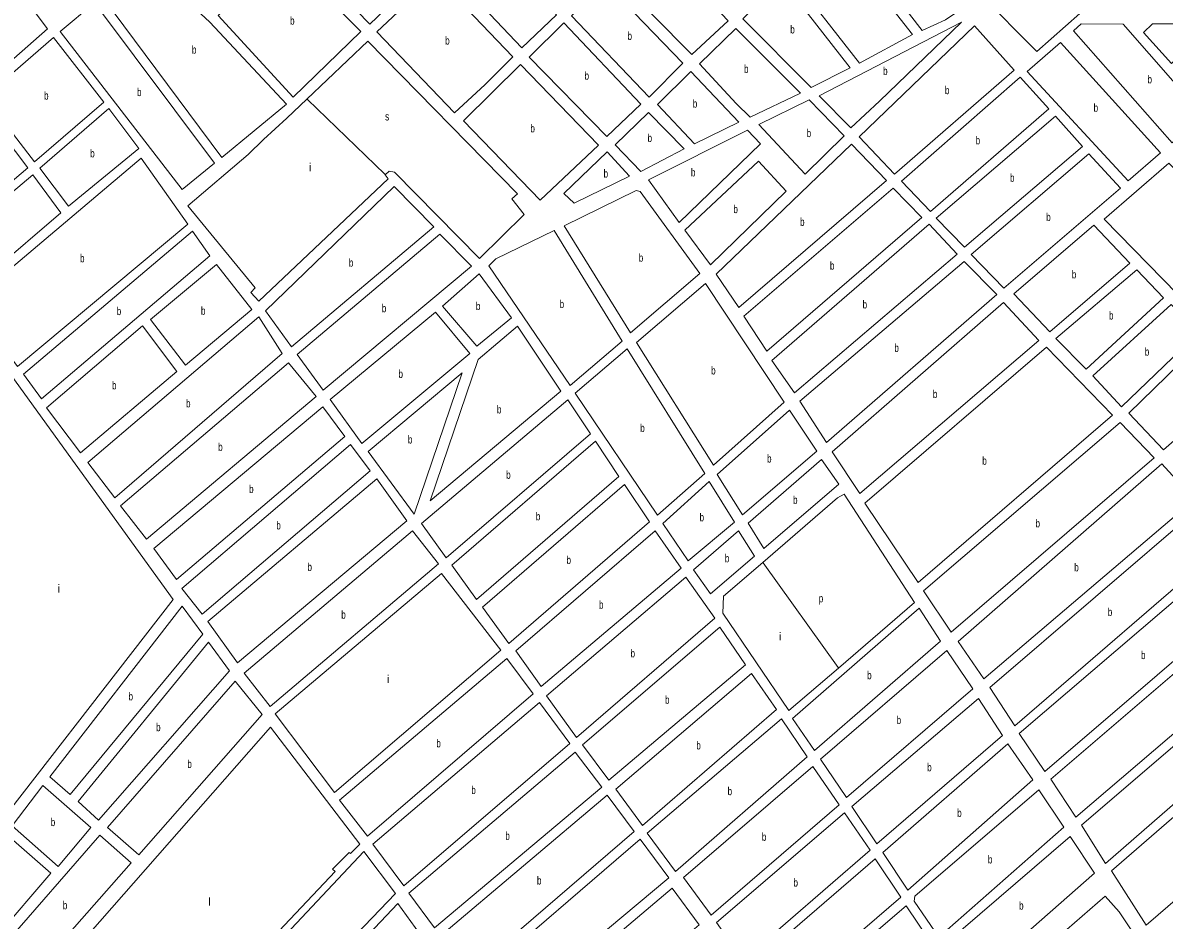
# Model space of a CAD drawing. Extents: x 639657 to 671642, y 222838 to 252123.
# Drawn here: x 654443 to 655868, y 230977 to 232099 of the extents above; entities that cross this region are included whole.
import ezdxf

# ---------------------------------------------------------------- set-up
doc = ezdxf.new("R2010")
doc.units = 0
doc.header["$LTSCALE"] = 4
doc.layers.add('1', color=7, linetype='Continuous', lineweight=13)
doc.layers.add('21', color=7, linetype='Continuous', lineweight=13)
doc.layers.add('7', color=7, linetype='Continuous')

msp = doc.modelspace()

# ---------------------------------------------------------------- linework, layer by layer
at = {"layer": '1'}
msp.add_line((654873.52, 232075.75), (654797.55, 232003.466), dxfattribs=at)
for points in [[(654852.92, 232269.3), (654777.54, 232198.62), (654876.15, 232097.22), (654948.72, 232167.04)], [(655595.29, 232102.61), (655566.04, 232089.17), (655460.87, 232224.96), (655497.71, 232263.94), (655612.94, 232114.59)], [(654970.64, 232168.27), (655066.02, 232067.53), (655109.3, 232108.64), (655013.07, 232210.04)], [(655554, 232084.26), (655487.52, 232048.58), (655399.06, 232161.99), (655451.18, 232215.32)], [(655278.07, 232059.02), (655323.72, 232101.42), (655226.63, 232203.9), (655180.54, 232158.49)], [(654473.24, 232091.13), (654389.05, 232017.25), (654315.58, 232117.07), (654400.62, 232187.95)], [(654540.81, 232132.85), (654691.38, 231930.56), (654772.04, 231997.12), (654676.11, 232099.44), (654648.88, 232125.06), (654633.24, 232146.58), (654608.2, 232190.02)], [(654686.44, 232107.79), (654780.32, 232005.98), (654864.74, 232087.8), (654766.56, 232187.05)], [(655762.89, 232110.52), (655709.28, 232063), (655638.13, 232134.92), (655689.81, 232185.89)], [(654884.72, 232087.75), (654981.96, 231986.17), (655019.95, 232021.67), (655054.82, 232056.39), (654958.58, 232157.14)], [(655475.91, 232042.6), (655427.51, 232017.82), (655341.77, 232103.73), (655389.8, 232153.21)], [(655225.09, 232005.7), (655267.08, 232048.32), (655170.21, 232149.29), (655128, 232107.74)], [(654531.98, 232123.85), (654489.22, 232087.81), (654641.48, 231890.65), (654681.88, 231923.35)], [(655118.52, 232098.74), (655075.15, 232056.05), (655172.28, 231956.73), (655214.49, 231997.27)], [(655437.15, 232007.49), (655476.76, 231967.54), (655512.81, 232000.95), (655615.27, 232099.77)], [(655631.484, 232095.182), (655487.18, 231956.45), (655531.26, 231909.74), (655680.74, 232039.69)], [(655754.89, 232088.86), (655878.21, 231948.86), (655917.45, 231982.77), (655817.21, 232097.27), (655764.58, 232097.42)], [(655917.76, 232097.63), (655853.74, 232097.38), (655842.54, 232086.68), (655877.25, 232048.14), (655922.9, 232091.6)], [(654480.74, 232080.59), (654394.61, 232005.99), (654457.32, 231925.11), (654543.719, 231999.715)], [(655287.92, 232047.4), (655333.73, 231998.02), (655351.32, 231980.71), (655413.96, 232010.77), (655333.36, 232091.73)], [(655738.74, 232074.3), (655696.98, 232037.78), (655823.21, 231901.14), (655863.5, 231936.28)], [(655161.63, 231945.9), (655064.4, 232046.53), (654993.24, 231976.16), (655088.99, 231877.2)], [(655277.16, 232037.98), (655235.29, 231996.81), (655281.56, 231947.71), (655336.98, 231974.8)], [(655716.302, 232000.231), (655688.28, 232030.98), (655540.16, 231901), (655576.2, 231862.83), (655724.14, 231991.23)], [(654449.01, 231917.52), (654386.94, 231999.14), (654302.07, 231926.27), (654362, 231843.98)], [(655468.47, 231957.59), (655424.81, 232002.5), (655362.16, 231971.56), (655419.71, 231909.49)], [(654587.67, 231941.81), (654549.99, 231991.81), (654463.85, 231917.21), (654499.79, 231869.56)], [(655268.51, 231941.16), (655224.01, 231986.79), (655182.48, 231946.49), (655214.4, 231913.01)], [(655732.39, 231982.05), (655583.37, 231854.51), (655618.96, 231818.27), (655766.28, 231944.3)], [(655364.11, 231947.51), (655347.82, 231964.57), (655223.95, 231902.77), (655262.51, 231849.14)], [(655172.46, 231937.6), (655118.57, 231885.6), (655131.37, 231873.24), (655200.48, 231907.1)], [(655477.81, 231947.13), (655308.69, 231784.61), (655336.82, 231742.94), (655521.45, 231901.93)], [(654436.13, 231669.38), (654376.89, 231749.31), (654590.58, 231929.8), (654648.57, 231847.08)], [(655269.48, 231839.53), (655361.52, 231925.79), (655396.27, 231888.46), (655301.49, 231796.16)], [(655627, 231809.09), (655668.02, 231767.1), (655813.62, 231892.26), (655774.32, 231935.12)], [(655984.76, 231816.09), (655874.15, 231923.26), (655793.14, 231853.41), (655976.07, 231666.47), (656004.43, 231689.91), (655986.61, 231710.82), (656013.88, 231736.83), (656031.2, 231722.58), (656039.98, 231725.44), (656068.02, 231760.48), (656066.33, 231780.45), (656057.06, 231783.59), (656052.76, 231783.56)], [(654404.25, 231788.21), (654369.38, 231836.73), (654455.12, 231908.76), (654489.98, 231861.31)], [(654906.31, 231894.24), (654745.71, 231738.87), (654778.17, 231694), (654956.02, 231843.91)], [(655208.61, 231889.11), (655118.96, 231845.2), (655201.48, 231711.33), (655288.05, 231785.31), (655213.78, 231887.86)], [(655529.92, 231892.33), (655343.37, 231732.03), (655372.15, 231688.42), (655565.73, 231855.44)], [(654465.76, 231628.77), (654443.54, 231659.77), (654654.67, 231838.31), (654676.25, 231807.53)], [(655191.05, 231700.93), (655126.45, 231645.62), (655024.85, 231795.24), (655033.58, 231803.69), (655106.12, 231839.08)], [(655574.63, 231847.13), (655378.28, 231676.87), (655406.61, 231636.48), (655609.58, 231809.81)], [(655780.32, 231846.01), (655680.33, 231760.11), (655725.27, 231712.77), (655825.25, 231798.46)], [(654963.64, 231834.73), (654785.14, 231684.38), (654817.81, 231639.5), (655002.93, 231794.64)], [(654728.49, 231740.46), (654645.96, 231671.03), (654602.2, 231727.86), (654684.74, 231796.85)], [(655618.48, 231800.65), (655413.15, 231625.79), (655446.52, 231574.48), (655659.28, 231759.08)], [(655053.2, 231730.14), (655009.9, 231694.55), (654966.65, 231744.71), (655012.69, 231785.05)], [(655867.35, 231755.18), (655770.84, 231665.87), (655732.87, 231704.45), (655834.14, 231790.15)], [(655295.26, 231772.9), (655209.12, 231699.36), (655305.15, 231545.83), (655393.61, 231624.77)], [(654957.9, 231737.12), (654826.52, 231627.97), (654866.17, 231573.05), (655001.17, 231685.66)], [(655667.75, 231749.47), (655453.73, 231562.51), (655488.18, 231510.35), (655711.83, 231701.92)], [(655910.54, 231711.06), (655814.91, 231618.74), (655779.08, 231657.56), (655876.89, 231746.88)], [(654737.39, 231731.29), (654523.71, 231549.48), (654557.46, 231505.04), (654766.64, 231685.52)], [(654305.89, 231596.57), (654385.36, 231717.35), (654630.26, 231377.94), (654372.4, 231045.69), (654359.55, 231063.86), (654308.78, 231180.84), (654290.1, 231245.83), (654308.64, 231263.61), (654426.28, 231440.38)], [(654635.07, 231663.21), (654514.78, 231561.45), (654472.32, 231617.43), (654592.17, 231720.04)], [(655011.35, 231678.22), (654951.33, 231501.29), (655114.47, 231638.64), (655060.39, 231719.88)], [(655966.75, 231652), (655867.42, 231565.02), (655824.22, 231610.87), (655918.99, 231703.61)], [(655197.59, 231691.32), (655132.55, 231635.99), (655235.24, 231483.59), (655294.71, 231535.65)], [(655803.83, 231608.55), (655561, 231399.41), (655494.31, 231498.37), (655721.36, 231693.61)], [(654774.27, 231673.98), (654564.65, 231494.99), (654597.08, 231453.55), (654808.86, 231631.7)], [(654991.3, 231661.3), (654931.5, 231484.8), (654873.79, 231563)], [(655123.39, 231627.54), (654940.42, 231473.26), (654971.56, 231430.31), (655151.74, 231585.21)], [(654817.36, 231619.08), (654606.43, 231441.8), (654634.53, 231403.12), (654844.8, 231581.69)], [(655400.36, 231614.51), (655309.99, 231534.48), (655341.63, 231484.02), (655434.59, 231563.64)], [(655855.91, 231555.04), (655601.99, 231337.21), (655567.76, 231388.72), (655813.16, 231599.17)], [(654851.78, 231571.64), (654641.3, 231392), (654666.54, 231359.74), (654876.6, 231538.74)], [(655157.84, 231575.81), (654978.53, 231421.13), (655009.24, 231378.17), (655187.06, 231531.98)], [(655440.28, 231553.16), (655348.61, 231473.33), (655368.03, 231441.89), (655461.85, 231522.17)], [(655865.22, 231547.6), (655610.9, 231325.68), (655642.93, 231278.88), (655906.04, 231503.03)], [(654884.65, 231528.7), (654673.73, 231350.55), (654710.76, 231298.83), (654922.33, 231476.34)], [(655299.97, 231525.37), (655242.21, 231473.11), (655273.82, 231426.3), (655331.4, 231474.69)], [(655016.64, 231368.56), (655194.04, 231521.73), (655225.21, 231475.12), (655049.74, 231323.26)], [(655650.56, 231267.98), (655914.49, 231494.72), (655952.91, 231454.21), (655681.73, 231220.31)], [(654929.33, 231463.93), (654719.26, 231286.21), (654751.69, 231244.34), (654961.96, 231422.5)], [(655058.43, 231314.09), (655232.63, 231464.01), (655265.09, 231417.42), (655090.01, 231269.21)], [(655336.66, 231463.99), (655280.37, 231415.18), (655301.72, 231385.26), (655356.52, 231432.13)], [(655960.31, 231444.17), (655687.19, 231210.69), (655719.22, 231163.03), (655999.79, 231404.1)], [(654965.73, 231410.49), (654757.8, 231235.15), (654831.81, 231136.86), (655039.5, 231314.8)], [(655096.78, 231257.87), (655134.24, 231205.73), (655307.16, 231354.79), (655270.79, 231405.86)], [(656009.54, 231395.8), (655726.83, 231153.42), (655757.79, 231106.18), (656049.03, 231354.65)], [(654641.51, 231369.86), (654476.27, 231156.59), (654501.64, 231134.22), (654667.43, 231334.6)], [(655562.37, 231367.4), (655403.98, 231229.21), (655431.64, 231189.46), (655588.77, 231325.93)], [(655313.29, 231343.45), (655141.85, 231196.33), (655174.72, 231152.11), (655345.32, 231296.43)], [(656057.05, 231346.34), (655764.97, 231096.14), (655795.07, 231048.03), (656093.93, 231308.61)], [(654674.4, 231324.55), (654511.82, 231125.48), (654537.19, 231102.47), (654700.75, 231289.08)], [(655596.61, 231314.39), (655439.05, 231178.34), (655471.31, 231130.46), (655629.08, 231266.3)], [(655047.12, 231304.33), (654838.34, 231127.46), (654873.16, 231082.38), (655079.99, 231260.31)], [(656101.98, 231298.58), (655802.67, 231038.86), (655845.85, 230970.87), (656158.17, 231240.39)], [(655352.73, 231285.74), (655183.21, 231141), (655216.73, 231095.71), (655383.88, 231240.65)], [(654707.75, 231276.02), (654548.46, 231093.1), (654587.69, 231059.02), (654741.68, 231234.37)], [(655636.28, 231254.32), (655478.29, 231119.34), (655509.45, 231072.53), (655666.37, 231208.15)], [(655088.05, 231249.42), (654879.7, 231072.12), (654918.66, 231020.41), (655125.93, 231198.14)], [(655390.44, 231229.09), (655222.62, 231086.08), (655257.89, 231038.01), (655422.48, 231181.43)], [(654466.19, 230856.6), (654527.6, 230772.17), (654677.73, 230925.17), (654691.07, 230923.34), (654706.3, 230904.11), (654832.73, 231038.2), (654829.48, 231040.97), (654850.14, 231061.78), (654852.08, 231060.72), (654863.58, 231072.42), (654751.93, 231218.34), (654454.8, 230879.73)], [(655672.91, 231197.89), (655516.86, 231062.06), (655548.03, 231014.82), (655704.06, 231152.59)], [(655132.69, 231187.45), (654924.77, 231011.22), (654956.77, 230967.84), (655165.99, 231143.65)], [(655429.46, 231169.45), (655267.84, 231030.78), (655302.24, 230983.56), (655462.36, 231121.36)], [(654429.12, 231095.37), (654486.57, 231044.23), (654527.61, 231092.93), (654467.56, 231145.55)], [(655711.7, 231140.18), (655556.91, 231007.16), (655555.89, 231001.13), (655586.61, 230956.25), (655743.07, 231093.59)], [(655172.53, 231133.61), (654963.54, 230956.72), (654999.65, 230910.15), (655206.05, 231088.31)], [(655469.12, 231111.32), (655309.2, 230974.38), (655342.52, 230927.37), (655501.14, 231064.73)], [(654420.83, 231085.63), (654374.94, 231027.22), (654409.99, 230957.84), (654477.41, 231035.99)], [(654418.28, 230945.22), (654445.38, 230898.57), (654578.11, 231048.84), (654538.66, 231083.35)], [(655750.7, 231082.05), (655593.57, 230946.64), (655625.6, 230898.97), (655781.21, 231035.88)], [(655213.88, 231078.49), (655006.62, 230900.32), (655040.14, 230854.81), (655249.36, 231030.2)], [(654868.61, 231063.22), (654713.23, 230897.94), (654752.6, 230848.17), (654908.22, 231010.66)], [(655507.26, 231054.03), (655349.27, 230917.53), (655383.43, 230872.03), (655539.3, 231005.94)], [(655253.57, 231017.13), (655048.2, 230843.05), (655083.24, 230796.48), (655287.31, 230971.4)], [(654759.36, 230837.9), (654911.13, 230998), (654943.58, 230953.33), (654788.09, 230800.08)], [(655641.52, 230874.17), (655675.93, 230824.17), (655832, 230957.86), (655811.95, 230987.78), (655794.59, 231007.2)], [(655545.85, 230995.03), (655390.254, 230861.802), (655422.976, 230820.127), (655577.44, 230948.22)]]:
    msp.add_lwpolyline(points, close=True, dxfattribs=at)
for points in [[(654895.42, 231908.98), (654900.11, 231913.31), (654907, 231912.29), (655013.16, 231804.18), (655068.74, 231859.2), (655053.29, 231878.64), (655060.54, 231885.14), (654873.52, 232075.75)], [(654797.55, 232003.466), (654772.33, 231979.47), (654743.22, 231952.91), (654724.27, 231934.07), (654648.77, 231870.29), (654732.96, 231767.57), (654727.43, 231761.94), (654737.21, 231750.84), (654899.13, 231903.85), (654895.42, 231908.98)], [(655460.29, 231504.97), (655468.62, 231509.76), (655556.29, 231374.23), (655461.265, 231292.388)], [(655461.265, 231292.388), (655399.59, 231239.27), (655316.78, 231360.88), (655317.87, 231382.17), (655366.963, 231424.5), (655460.29, 231504.97)]]:
    msp.add_lwpolyline(points, dxfattribs=at)
at = {"layer": '21'}
for points in [[(654895.42, 231908.98), (654894.92, 231909.463), (654798.05, 232002.983), (654797.55, 232003.466)], [(655366.963, 231424.5), (655367.32, 231424), (655460.908, 231292.888), (655461.265, 231292.388)]]:
    msp.add_lwpolyline(points, dxfattribs=at)

# ---------------------------------------------------------------- texts
at = {"layer": '7'}
for s, width, p in [('b', 0.75, (654776.478, 232096.515)), ('b', 0.75, (655401.225, 232085.515)), ('b', 0.75, (654970.183, 232071.655)), ('b', 0.75, (655197.934, 232077.495)), ('b', 0.75, (654653.817, 232060.29)), ('b', 0.75, (655144.258, 232027.735)), ('b', 0.75, (655343.457, 232036.22)), ('b', 0.75, (655517.187, 232033.655)), ('b', 0.75, (655847.444, 232023.14)), ('b', 0.75, (654469.161, 232002.85)), ('b', 0.75, (654585.294, 232007.25)), ('b', 0.75, (655594.351, 232009.65)), ('b', 0.75, (655279.461, 231992.845)), ('b', 0.75, (655780.114, 231987.72)), ('s', 0.8, (654895.079, 231976.8)), ('b', 0.75, (655076.638, 231961.865)), ('b', 0.75, (655421.722, 231955.995)), ('b', 0.75, (655222.99, 231949.9)), ('b', 0.75, (655632.771, 231946.905)), ('b', 0.75, (654526.774, 231930.685)), ('b', 0.75, (655168.081, 231905.42)), ('b', 0.75, (655277.129, 231906.855)), ('b', 0.75, (655675.696, 231900.16)), ('b', 0.75, (655330.204, 231860.975)), ('b', 0.75, (655413.474, 231845.035)), ('b', 0.75, (655720.934, 231851.11)), ('b', 0.75, (654514.107, 231799.59)), ('b', 0.75, (655211.969, 231800.22)), ('b', 0.75, (654849.885, 231794.12)), ('b', 0.75, (655450.794, 231790.375)), ('b', 0.75, (655752.886, 231779.39)), ('b', 0.75, (655113.176, 231742.35)), ('b', 0.75, (655491.556, 231741.805)), ('b', 0.75, (654559.951, 231733.54)), ('b', 0.75, (654665.107, 231733.94)), ('b', 0.75, (654891.019, 231737.115)), ('b', 0.75, (655008.478, 231739.8)), ('b', 0.75, (655799.35, 231728.01)), ('b', 0.75, (655531.273, 231687.565)), ('b', 0.75, (655844.004, 231682.81)), ('b', 0.75, (654911.837, 231655.085)), ('b', 0.75, (655302.388, 231659.365)), ('b', 0.75, (654554.033, 231640.745)), ('b', 0.75, (655579.323, 231629.91)), ('b', 0.75, (654646.505, 231618.165)), ('b', 0.75, (655034.777, 231610.585)), ('b', 0.75, (655213.822, 231587.455)), ('b', 0.75, (654923.602, 231573.05)), ('b', 0.75, (654686.647, 231563.765)), ('b', 0.75, (655372.246, 231549.265)), ('b', 0.75, (655641.045, 231546.51)), ('b', 0.75, (655046.353, 231528.925)), ('b', 0.75, (654725.281, 231511.1)), ('b', 0.75, (655404.721, 231497.525)), ('b', 0.75, (655083.385, 231476.99)), ('b', 0.75, (655287.956, 231475.835)), ('b', 0.75, (654759.258, 231465.69)), ('b', 0.75, (655707.549, 231468.19)), ('b', 0.75, (654798.161, 231413.765)), ('b', 0.75, (655121.755, 231422.495)), ('b', 0.75, (655319.504, 231424.625)), ('b', 0.75, (655755.944, 231413.24)), ('p', 0.75, (655436.792, 231374.515)), ('b', 0.75, (655162.262, 231366.61)), ('b', 0.75, (655797.792, 231357.515)), ('b', 0.75, (654840.411, 231354.135)), ('b', 0.75, (655201.727, 231305.795)), ('b', 0.75, (655839.348, 231303.6)), ('b', 0.75, (655497.237, 231278.43)), ('b', 0.75, (654574.673, 231252.04)), ('b', 0.75, (655244.808, 231247.78)), ('b', 0.75, (654609.114, 231213.51)), ('b', 0.75, (655534.113, 231222.425)), ('b', 0.75, (654959.142, 231193.355)), ('b', 0.75, (655283.876, 231190.725)), ('b', 0.75, (654648.12, 231167.52)), ('b', 0.75, (655572.255, 231163.425)), ('b', 0.75, (655002.844, 231134.915)), ('b', 0.75, (655322.929, 231133.55)), ('b', 0.75, (655609.723, 231106.355)), ('b', 0.75, (654477.516, 231094.89)), ('b', 0.75, (655045.291, 231077.645)), ('b', 0.75, (655365.686, 231076.505)), ('b', 0.75, (655648.031, 231048.215)), ('b', 0.75, (655084.807, 231021.88)), ('b', 0.75, (655405.221, 231019.345)), ('b', 0.75, (654492.564, 230990.96)), ('b', 0.75, (655687.06, 230990.51))]:
    msp.add_text(s, height=10, dxfattribs=dict(at, width=width)).set_placement(p)
for s, p in [('i', (654799.886, 231913.295)), ('i', (654485.981, 231386.743)), ('i', (655387.212, 231326.886)), ('i', (654897.492, 231273.675)), ('l', (654674.206, 230995.255))]:
    msp.add_text(s, height=10, dxfattribs=at).set_placement(p)

doc.saveas('drawing.dxf')
